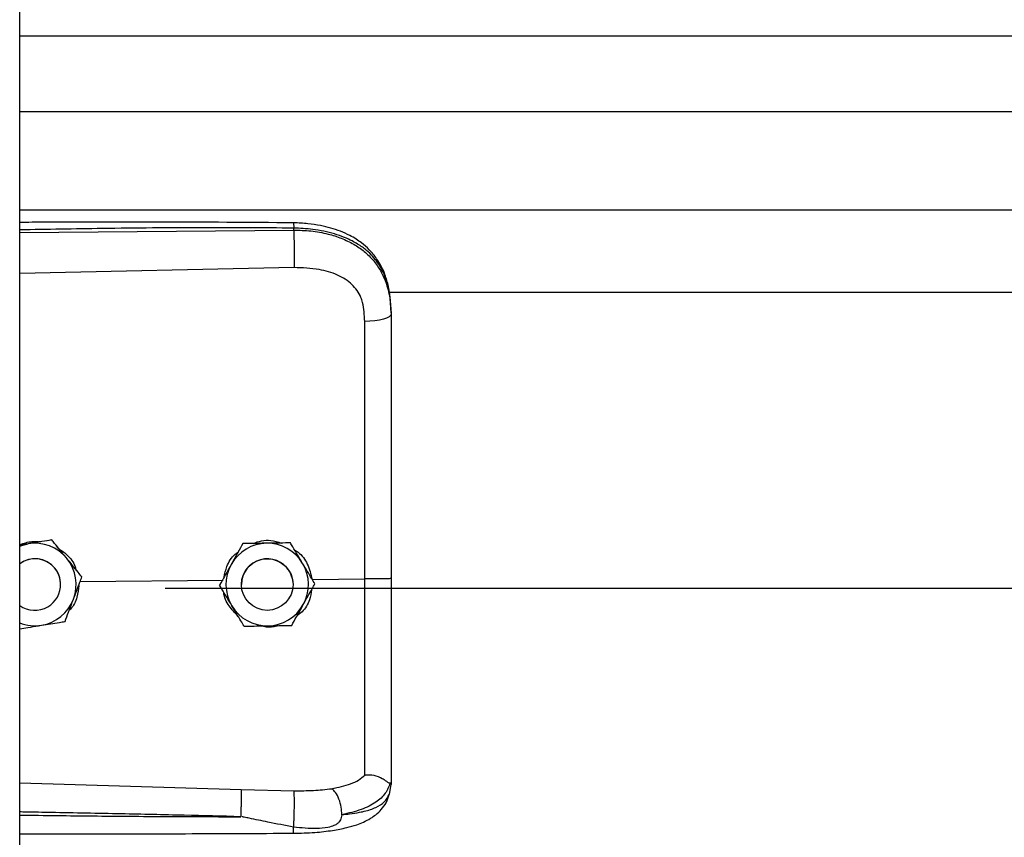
# Model space of a CAD drawing. Header units: inches. Extents: x 170 to 284, y 215 to 248.
# Tile 726 of 1056: x 227.164 to 227.368, y 222.789 to 222.958. Entities that reach past the tile are written whole.
import ezdxf

# ---------------------------------------------------------------- set-up
doc = ezdxf.new("R2010")
doc.units = ezdxf.units.IN
doc.header["$LTSCALE"] = 0.25
doc.header["$MEASUREMENT"] = 0
doc.layers.add('RH TOP OF HOOD', color=7, linetype='Continuous')

msp = doc.modelspace()

# ---------------------------------------------------------------- linework, layer by layer
at = {"layer": 'RH TOP OF HOOD'}
for p, q in [((227.163613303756, 220.1328032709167), (227.163613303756, 224.3332527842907)), ((227.163613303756, 222.9548116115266), (231.1959333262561, 222.9548116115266)), ((227.163613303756, 222.9391275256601), (231.1959333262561, 222.9391275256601)), ((227.163613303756, 222.9187395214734), (231.1959333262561, 222.9187395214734)), ((227.163613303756, 222.9139911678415), (227.2204605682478, 222.9145278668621)), ((227.2204605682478, 222.9145278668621), (227.2204605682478, 222.9149392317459)), ((227.2205565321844, 222.9067390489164), (227.163613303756, 222.9055294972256)), ((227.2401614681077, 222.9016638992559), (231.119382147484, 222.9016638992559)), ((227.240656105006, 222.8976046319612), (227.240656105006, 222.89711631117)), ((227.1653878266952, 222.8494632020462), (227.163613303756, 222.8491743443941)), ((227.1702658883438, 222.8502593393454), (227.1693373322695, 222.8501082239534)), ((227.1702658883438, 222.8502576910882), (227.1702658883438, 222.8502593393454)), ((227.2099049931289, 222.8494995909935), (227.2099049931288, 222.8495012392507)), ((227.2197884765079, 222.8496478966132), (227.2197884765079, 222.8496495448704)), ((227.1765196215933, 222.8426028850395), (227.1765196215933, 222.8426045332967)), ((227.1721136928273, 222.841013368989), (227.1721136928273, 222.8410141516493)), ((227.1761474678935, 222.8416206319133), (227.205845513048, 222.8419049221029)), ((227.2050916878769, 222.8408660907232), (227.2050916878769, 222.8408677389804)), ((227.2096249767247, 222.8410141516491), (227.2096249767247, 222.8410133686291)), ((227.2203253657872, 222.8410133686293), (227.2203253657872, 222.8410141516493)), ((227.2242848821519, 222.8420814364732), (227.2351984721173, 222.8421859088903)), ((227.2248586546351, 222.8411627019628), (227.2248586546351, 222.8411643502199)), ((227.193781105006, 222.8402714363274), (231.165765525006, 222.8402714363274)), ((227.163613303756, 222.7998577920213), (227.2095489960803, 222.7985259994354)), ((227.240656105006, 222.8000632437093), (227.240656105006, 222.7995344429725)), ((227.2095489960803, 222.7985259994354), (227.2205346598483, 222.7982638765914)), ((227.2403164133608, 222.7975492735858), (227.240656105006, 222.7995344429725))]:
    msp.add_line(p, q, dxfattribs=at)
at = {"layer": 'RH TOP OF HOOD', "flags": 128}
for points in [[(227.240656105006, 222.89711631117), (227.2405521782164, 222.8968205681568), (227.2402442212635, 222.8965357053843), (227.239743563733, 222.8962722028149), (227.2390686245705, 222.8960397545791), (227.238244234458, 222.895846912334), (227.2373007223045, 222.8957007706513), (227.2362727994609, 222.8956067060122), (227.235198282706, 222.8955681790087)], [(227.163613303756, 222.848973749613), (227.1642967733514, 222.8492113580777), (227.1653878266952, 222.8494632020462)], [(227.2195679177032, 222.8437584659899), (227.2201727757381, 222.842282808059), (227.2203253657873, 222.8410141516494)]]:
    msp.add_lwpolyline(points, dxfattribs=at)
at = {"layer": 'RH TOP OF HOOD'}
msp.add_circle((227.2149751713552, 222.8410133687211), 0.005350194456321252, dxfattribs=at)
for centre, radius, start, end in [((227.1667634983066, 222.8410141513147), 0.008560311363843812, 39.24773070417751, 99.24772960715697), ((227.2149751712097, 222.8410141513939), 0.008560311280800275, 90.85968127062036, 150.8596805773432), ((227.2149751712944, 222.8410141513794), 0.008560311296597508, 30.85968260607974, 90.85968183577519), ((227.1667634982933, 222.8410141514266), 0.00535019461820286, 39.24773075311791, 126.0718980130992), ((227.1667634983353, 222.8410133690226), 0.005350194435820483, 300.009742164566, 126.0718999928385), ((227.1667634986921, 222.8410141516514), 0.00856031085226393, 339.2477292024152, 39.24773059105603), ((227.2149751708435, 222.8410141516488), 0.00856031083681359, 150.8596808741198, 210.8596823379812), ((227.2149751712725, 222.8410141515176), 0.005350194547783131, 30.85968222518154, 179.9999985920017), ((227.2149751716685, 222.8410141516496), 0.008560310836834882, 330.8596808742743, 30.85968233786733), ((227.1667634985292, 222.8410141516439), 0.005350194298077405, 5.904086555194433e-08, 39.24773054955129), ((227.1667634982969, 222.8410133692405), 0.005350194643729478, 233.9281021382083, 300.009741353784), ((227.166763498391, 222.8410141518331), 0.008560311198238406, 279.2477290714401, 339.2477287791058), ((227.2149751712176, 222.841014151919), 0.008560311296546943, 210.8596826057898, 270.8596818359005), ((227.2149751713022, 222.8410141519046), 0.008560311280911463, 270.8596812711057, 330.8596805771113), ((227.1667634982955, 222.8410141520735), 0.00856031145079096, 248.4076756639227, 279.2477294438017)]:
    msp.add_arc(centre, radius, start, end, dxfattribs=at)
for points, knots in [([(227.2204419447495, 222.9160313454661), (227.2112249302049, 222.9160992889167), (227.1931380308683, 222.9162326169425), (227.17419448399, 222.9161752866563), (227.1644687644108, 222.9161225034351), (227.163613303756, 222.9161178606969)], [0, 0, 0, 0, 0.4865830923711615, 0.9548405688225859, 1, 1, 1, 1]), ([(227.2204417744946, 222.9160154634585), (227.2204429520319, 222.9160194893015), (227.2204469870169, 222.9160332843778), (227.2204522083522, 222.9159183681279), (227.2204588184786, 222.9156255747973), (227.2204598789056, 222.9152096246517), (227.2204605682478, 222.9149392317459)], [0, 0, 0, 0, 0.09787641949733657, 0.3353863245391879, 0.5679606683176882, 1, 1, 1, 1]), ([(227.2405696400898, 222.8996477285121), (227.2404506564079, 222.9007181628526), (227.2402352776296, 222.9026558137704), (227.2394903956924, 222.9051744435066), (227.2386331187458, 222.9070841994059), (227.2375579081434, 222.9088368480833), (227.236242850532, 222.910425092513), (227.2347721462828, 222.911720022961), (227.2333984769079, 222.9126799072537), (227.2319558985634, 222.9135113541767), (227.2295777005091, 222.9145784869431), (227.2266412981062, 222.915391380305), (227.2233323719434, 222.9159198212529), (227.2214406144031, 222.9159928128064), (227.2204419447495, 222.9160313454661)], [0, 0, 0, 0, 0.1084465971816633, 0.1963050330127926, 0.2691828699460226, 0.3279968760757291, 0.4149595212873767, 0.4916410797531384, 0.5389760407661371, 0.5941910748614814, 0.6694152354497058, 0.8148545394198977, 0.9022606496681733, 1, 1, 1, 1]), ([(227.2204605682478, 222.9149392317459), (227.2141547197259, 222.9149785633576), (227.2009156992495, 222.9150611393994), (227.1819660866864, 222.9148799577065), (227.169325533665, 222.9146589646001), (227.163613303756, 222.9145590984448)], [0, 0, 0, 0, 0.3326703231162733, 0.6984356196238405, 1, 1, 1, 1]), ([(227.240656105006, 222.8976046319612), (227.240593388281, 222.8989610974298), (227.2404749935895, 222.9015217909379), (227.2395054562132, 222.9050127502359), (227.2382162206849, 222.907424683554), (227.2368523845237, 222.9091274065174), (227.2357694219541, 222.9101707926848), (227.2347104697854, 222.9109992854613), (227.2337210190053, 222.9116592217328), (227.2324866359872, 222.9123542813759), (227.2308926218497, 222.9130799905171), (227.2282289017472, 222.9139880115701), (227.2246938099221, 222.9147479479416), (227.2217872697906, 222.9148792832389), (227.2204605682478, 222.9149392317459)], [0, 0, 0, 0, 0.1307156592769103, 0.2467609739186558, 0.3577928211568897, 0.4170971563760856, 0.4791482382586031, 0.5177152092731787, 0.5590896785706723, 0.6032945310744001, 0.6633484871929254, 0.7353692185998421, 0.8792082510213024, 0.9999999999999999, 0.9999999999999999, 0.9999999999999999, 0.9999999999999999]), ([(227.2204605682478, 222.9145278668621), (227.2204822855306, 222.9139520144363), (227.2205273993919, 222.9127557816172), (227.2205684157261, 222.9105307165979), (227.2205816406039, 222.9083533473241), (227.2205646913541, 222.907263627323), (227.2205565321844, 222.9067390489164)], [0, 0, 0, 0, 0.2406941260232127, 0.499999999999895, 0.7593058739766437, 1, 1, 1, 1]), ([(227.2204605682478, 222.9145278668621), (227.2216573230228, 222.9144962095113), (227.2240896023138, 222.9144318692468), (227.2274191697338, 222.9138131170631), (227.2303975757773, 222.9128699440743), (227.2329292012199, 222.9116563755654), (227.2351748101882, 222.9101104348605), (227.2370374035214, 222.9082752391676), (227.2385310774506, 222.9061400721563), (227.2397003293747, 222.90358551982), (227.240497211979, 222.9005091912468), (227.240602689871, 222.8982568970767), (227.240656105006, 222.89711631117)], [0, 0, 0, 0, 0.1094013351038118, 0.2223468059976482, 0.315179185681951, 0.4102231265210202, 0.5012749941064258, 0.5946006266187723, 0.6834485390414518, 0.7745330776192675, 0.8858211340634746, 1, 1, 1, 1]), ([(227.2347726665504, 222.8995014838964), (227.2347726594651, 222.899501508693), (227.2346701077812, 222.8998604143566), (227.2341749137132, 222.9012666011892), (227.2326388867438, 222.9034692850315), (227.2295718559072, 222.9053725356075), (227.2254556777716, 222.9065842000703), (227.2223029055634, 222.90668385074), (227.2205565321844, 222.9067390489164)], [0, 0, 0, 0, 4.497367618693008e-06, 0.06509473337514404, 0.261670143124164, 0.4753105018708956, 0.709365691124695, 1, 1, 1, 1]), ([(227.235198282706, 222.8955681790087), (227.2351283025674, 222.896892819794), (227.2350583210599, 222.8982174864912), (227.234772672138, 222.8995014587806), (227.2347726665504, 222.8995014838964)], [0, 0, 0, 0, 0.999980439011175, 1, 1, 1, 1]), ([(227.2351984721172, 222.8421859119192), (227.2351984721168, 222.8421859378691), (227.235198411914, 222.8455722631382), (227.2351983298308, 222.8526189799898), (227.2351982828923, 222.8632921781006), (227.2351982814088, 222.874168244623), (227.2351982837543, 222.8849555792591), (227.2351982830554, 222.8920306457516), (227.235198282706, 222.8955681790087)], [0, 0, 0, 0, 1.439079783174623e-06, 0.1877923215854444, 0.3908439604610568, 0.5938956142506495, 0.796947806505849, 1, 1, 1, 1]), ([(227.240656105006, 222.89711631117), (227.240656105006, 222.8934861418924), (227.240656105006, 222.8862152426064), (227.240656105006, 222.8751344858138), (227.240656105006, 222.8639518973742), (227.240656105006, 222.8529832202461), (227.240656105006, 222.8457353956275), (227.240656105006, 222.8422555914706)], [0, 0, 0, 0, 0.2027568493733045, 0.4061035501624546, 0.60886041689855, 0.8122072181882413, 1, 1, 1, 1]), ([(227.163613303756, 222.8492932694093), (227.1644509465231, 222.8495738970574), (227.1658601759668, 222.8500460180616), (227.1673332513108, 222.8499274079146), (227.1679307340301, 222.8498792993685)], [0, 0, 0, 0, 0.5943977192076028, 1, 1, 1, 1]), ([(227.1702658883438, 222.8502576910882), (227.1695903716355, 222.8501476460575), (227.1682234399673, 222.849924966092), (227.1665583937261, 222.8496537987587), (227.1656051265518, 222.8494985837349), (227.1653878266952, 222.8494632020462)], [0, 0, 0, 0, 0.42997043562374, 0.870060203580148, 0.9999999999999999, 0.9999999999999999, 0.9999999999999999, 0.9999999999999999]), ([(227.1733927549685, 222.8464321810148), (227.173269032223, 222.8465836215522), (227.1723013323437, 222.847768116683), (227.1712402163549, 222.8490668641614), (227.1703608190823, 222.8501431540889), (227.1702658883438, 222.8502593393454)], [0, 0, 0, 0, 0.1156468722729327, 0.9045342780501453, 1, 1, 1, 1]), ([(227.1733927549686, 222.8464300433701), (227.173269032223, 222.8465814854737), (227.1723013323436, 222.8477659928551), (227.1712402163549, 222.8490649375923), (227.1703608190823, 222.8501414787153), (227.1702658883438, 222.8502576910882)], [0, 0, 0, 0, 0.115646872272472, 0.9045342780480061, 1, 1, 1, 1]), ([(227.2099049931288, 222.8495012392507), (227.2095717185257, 222.8489035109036), (227.2088973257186, 222.8476939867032), (227.2080758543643, 222.8462205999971), (227.2076055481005, 222.8453770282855), (227.2074983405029, 222.8451847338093)], [0, 0, 0, 0, 0.4299704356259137, 0.8700602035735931, 1, 1, 1, 1]), ([(227.2099049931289, 222.8494995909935), (227.2095717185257, 222.8489017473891), (227.2088973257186, 222.8476919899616), (227.2080758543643, 222.846218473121), (227.2076055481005, 222.8453748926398), (227.2074983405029, 222.8451825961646)], [0, 0, 0, 0, 0.4299704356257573, 0.8700602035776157, 1, 1, 1, 1]), ([(227.2148467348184, 222.8495756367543), (227.2135746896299, 222.8495565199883), (227.2118781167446, 222.8495310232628), (227.2102999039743, 222.8495072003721), (227.2099049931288, 222.8495012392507)], [0, 0, 0, 0, 0.7497733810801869, 0.9999999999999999, 0.9999999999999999, 0.9999999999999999, 0.9999999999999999]), ([(227.2148467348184, 222.8495734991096), (227.21357468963, 222.8495544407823), (227.2118781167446, 222.8495290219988), (227.2102999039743, 222.8495054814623), (227.2099049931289, 222.8494995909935)], [0, 0, 0, 0, 0.749773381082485, 1, 1, 1, 1]), ([(227.2120514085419, 222.8495335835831), (227.2126203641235, 222.8497468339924), (227.2138018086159, 222.8501896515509), (227.2158463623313, 222.8502447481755), (227.2171835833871, 222.8498379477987), (227.217895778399, 222.8496212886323)], [0, 0, 0, 0, 0.3027399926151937, 0.6286439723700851, 1, 1, 1, 1]), ([(227.2197884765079, 222.8496495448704), (227.2191041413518, 222.8496393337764), (227.2177193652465, 222.8496186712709), (227.216032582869, 222.8495934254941), (227.2150668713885, 222.849578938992), (227.2148467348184, 222.8495756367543)], [0, 0, 0, 0, 0.4299704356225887, 0.870060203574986, 0.9999999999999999, 0.9999999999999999, 0.9999999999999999, 0.9999999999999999]), ([(227.2197884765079, 222.8496478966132), (227.2191041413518, 222.849637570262), (227.2177193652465, 222.8496166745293), (227.2160325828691, 222.849591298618), (227.2150668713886, 222.8495768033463), (227.2148467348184, 222.8495734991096)], [0, 0, 0, 0, 0.4299704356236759, 0.8700602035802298, 1, 1, 1, 1]), ([(227.2223235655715, 222.845407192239), (227.2222232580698, 222.8455750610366), (227.2214387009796, 222.8468880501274), (227.2205784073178, 222.8483276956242), (227.2198654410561, 222.8495207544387), (227.2197884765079, 222.8496495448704)], [0, 0, 0, 0, 0.1156468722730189, 0.9045342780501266, 1, 1, 1, 1]), ([(227.2223235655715, 222.8454050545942), (227.2222232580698, 222.8455729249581), (227.2214387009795, 222.8468859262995), (227.2205784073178, 222.848325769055), (227.2198654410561, 222.8495190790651), (227.2197884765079, 222.8496478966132)], [0, 0, 0, 0, 0.1156468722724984, 0.9045342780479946, 1, 1, 1, 1]), ([(227.1715370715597, 222.8485633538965), (227.1721864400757, 222.8481355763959), (227.1736774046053, 222.847153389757), (227.1749790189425, 222.8454209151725), (227.1752549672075, 222.8441845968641), (227.1753103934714, 222.843936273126)], [0, 0, 0, 0, 0.381422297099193, 0.875754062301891, 1, 1, 1, 1]), ([(227.2060093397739, 222.842513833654), (227.2061717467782, 222.8432657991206), (227.2065506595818, 222.8450202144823), (227.2076800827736, 222.8468607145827), (227.2087198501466, 222.8475921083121), (227.2089184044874, 222.8477317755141)], [0, 0, 0, 0, 0.3776771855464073, 0.8811610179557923, 1, 1, 1, 1]), ([(227.2206633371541, 222.8481855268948), (227.2209084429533, 222.8480376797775), (227.2220412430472, 222.8473543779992), (227.223515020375, 222.8452549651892), (227.2240221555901, 222.8431644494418), (227.2242848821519, 222.8420814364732)], [0, 0, 0, 0, 0.1174426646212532, 0.5427821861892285, 1, 1, 1, 1]), ([(227.1765196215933, 222.8426045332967), (227.1762555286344, 222.8429278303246), (227.1752563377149, 222.8441510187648), (227.174182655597, 222.84546528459), (227.1733927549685, 222.8464321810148)], [0, 0, 0, 0, 0.2643068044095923, 1, 1, 1, 1]), ([(227.1765196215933, 222.8426028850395), (227.1762555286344, 222.8429261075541), (227.1752563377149, 222.8441490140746), (227.174182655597, 222.8454632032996), (227.1733927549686, 222.8464300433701)], [0, 0, 0, 0, 0.2643068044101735, 1, 1, 1, 1]), ([(227.2074983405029, 222.8451847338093), (227.2068788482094, 222.8440735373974), (227.2060526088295, 222.8425914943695), (227.2052840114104, 222.8412127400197), (227.2050916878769, 222.8408677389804)], [0, 0, 0, 0, 0.7497733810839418, 0.9999999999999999, 0.9999999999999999, 0.9999999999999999, 0.9999999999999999]), ([(227.2074983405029, 222.8451825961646), (227.2068788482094, 222.8440714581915), (227.2060526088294, 222.8425894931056), (227.2052840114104, 222.84121102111), (227.2050916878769, 222.8408660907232)], [0, 0, 0, 0, 0.7497733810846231, 1, 1, 1, 1]), ([(227.2248586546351, 222.8411643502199), (227.2246445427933, 222.8415227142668), (227.2238344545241, 222.8428785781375), (227.2229639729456, 222.8443354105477), (227.2223235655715, 222.845407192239)], [0, 0, 0, 0, 0.2643068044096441, 1, 1, 1, 1]), ([(227.2248586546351, 222.8411627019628), (227.2246445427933, 222.8415209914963), (227.2238344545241, 222.8428765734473), (227.2229639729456, 222.8443333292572), (227.2223235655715, 222.8454050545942)], [0, 0, 0, 0, 0.2643068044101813, 1, 1, 1, 1]), ([(227.1747684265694, 222.8379809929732), (227.1752191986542, 222.8391706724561), (227.1758204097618, 222.8407573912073), (227.1763796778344, 222.8422335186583), (227.1765196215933, 222.8426028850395)], [0, 0, 0, 0, 0.7497733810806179, 1, 1, 1, 1]), ([(227.1758536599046, 222.8408451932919), (227.1757775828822, 222.8400194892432), (227.1756155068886, 222.8382603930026), (227.1747666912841, 222.8364524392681), (227.1739824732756, 222.83575174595), (227.1738936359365, 222.8356723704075)], [0, 0, 0, 0, 0.4395923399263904, 0.9365162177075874, 1, 1, 1, 1]), ([(227.2076267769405, 222.8366232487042), (227.2075264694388, 222.8367911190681), (227.2067419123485, 222.8381041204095), (227.2058816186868, 222.839543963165), (227.2051686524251, 222.8407372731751), (227.2050916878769, 222.8408660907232)], [0, 0, 0, 0, 0.1156468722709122, 0.9045342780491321, 1, 1, 1, 1]), ([(227.2224520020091, 222.8368457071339), (227.2230714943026, 222.8379569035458), (227.2238977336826, 222.8394389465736), (227.2246663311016, 222.8408177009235), (227.2248586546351, 222.8411627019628)], [0, 0, 0, 0, 0.7497733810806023, 1, 1, 1, 1]), ([(227.2351982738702, 222.8014953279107), (227.2351982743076, 222.8017580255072), (227.2351982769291, 222.8033325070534), (227.2351982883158, 222.8067639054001), (227.2351983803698, 222.812365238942), (227.2351986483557, 222.8188050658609), (227.2351990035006, 222.826031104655), (227.2351992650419, 222.8339059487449), (227.2351992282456, 222.8394339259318), (227.2351991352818, 222.8421858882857), (227.2351991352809, 222.8421859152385)], [0, 0, 0, 0, 0.03155846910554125, 0.1891461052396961, 0.3467338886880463, 0.5043277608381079, 0.6619226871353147, 0.8309600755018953, 0.9999983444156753, 1, 1, 1, 1]), ([(227.240656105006, 222.8422556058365), (227.240574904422, 222.8422442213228), (227.240412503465, 222.842221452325), (227.2391596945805, 222.8421934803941), (227.2373622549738, 222.8421774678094), (227.2359201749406, 222.8421830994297), (227.2351991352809, 222.8421859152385)], [0, 0, 0, 0, 0.2500007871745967, 0.5000009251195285, 0.7500005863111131, 1, 1, 1, 1]), ([(227.240656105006, 222.8422555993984), (227.240656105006, 222.8392182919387), (227.240656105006, 222.8330428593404), (227.240656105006, 222.8242558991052), (227.240656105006, 222.8160893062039), (227.240656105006, 222.8095092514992), (227.240656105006, 222.8041245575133), (227.240656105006, 222.8014240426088), (227.240656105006, 222.8000632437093)], [0, 0, 0, 0, 0.1870908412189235, 0.3803918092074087, 0.5558755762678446, 0.7364481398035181, 0.8671952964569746, 1, 1, 1, 1]), ([(227.2089075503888, 222.8344799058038), (227.2082564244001, 222.8351420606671), (227.2069083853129, 222.8365129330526), (227.2060067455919, 222.8383838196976), (227.205962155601, 222.8393968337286), (227.2059615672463, 222.8394102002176)], [0, 0, 0, 0, 0.4797011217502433, 0.9931347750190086, 1, 1, 1, 1]), ([(227.2241787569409, 222.8399430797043), (227.224066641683, 222.8392298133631), (227.2238039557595, 222.8375586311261), (227.2226496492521, 222.8356359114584), (227.2215149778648, 222.8347844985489), (227.221150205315, 222.8345107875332)], [0, 0, 0, 0, 0.3356490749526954, 0.7864254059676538, 1, 1, 1, 1]), ([(227.1730172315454, 222.8333595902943), (227.1732597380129, 222.8339995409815), (227.1737504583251, 222.8352945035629), (227.1743481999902, 222.8368719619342), (227.1746904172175, 222.837775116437), (227.1747684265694, 222.8379809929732)], [0, 0, 0, 0, 0.4299704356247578, 0.8700602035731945, 0.9999999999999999, 0.9999999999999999, 0.9999999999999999, 0.9999999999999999]), ([(227.2101618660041, 222.8323808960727), (227.2099477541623, 222.8327391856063), (227.2091376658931, 222.8340947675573), (227.2082671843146, 222.8355515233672), (227.2076267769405, 222.8366232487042)], [0, 0, 0, 0, 0.2643068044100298, 1, 1, 1, 1]), ([(227.2200453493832, 222.8325292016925), (227.2203786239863, 222.8331269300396), (227.2210530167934, 222.83433645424), (227.2218744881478, 222.835809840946), (227.2223447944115, 222.8366534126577), (227.2224520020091, 222.8368457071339)], [0, 0, 0, 0, 0.4299704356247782, 0.8700602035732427, 1, 1, 1, 1]), ([(227.163613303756, 222.8318284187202), (227.1641730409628, 222.8319195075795), (227.16542477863, 222.8321232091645), (227.1669687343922, 222.8323745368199), (227.1679218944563, 222.8325297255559), (227.1681391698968, 222.8325651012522)], [0, 0, 0, 0, 0.3844201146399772, 0.8596768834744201, 1, 1, 1, 1]), ([(227.1681391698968, 222.8325651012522), (227.169394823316, 222.8327695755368), (227.1710695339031, 222.8330422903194), (227.1726274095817, 222.8332960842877), (227.1730172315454, 222.8333595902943)], [0, 0, 0, 0, 0.7497733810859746, 1, 1, 1, 1]), ([(227.2101618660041, 222.8323808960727), (227.2108462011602, 222.8323911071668), (227.2122309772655, 222.8324117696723), (227.213917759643, 222.832437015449), (227.2148834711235, 222.8324515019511), (227.2151036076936, 222.8324548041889)], [0, 0, 0, 0, 0.4299704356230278, 0.8700602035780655, 1, 1, 1, 1]), ([(227.2172478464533, 222.8324870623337), (227.2171539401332, 222.8324504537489), (227.2163795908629, 222.8321485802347), (227.215083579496, 222.8320896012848), (227.2139755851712, 222.8323421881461), (227.2135816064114, 222.8324320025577)], [0, 0, 0, 0, 0.0816716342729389, 0.6734623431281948, 1, 1, 1, 1]), ([(227.2151036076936, 222.8324548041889), (227.2163756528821, 222.8324739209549), (227.2180722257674, 222.8324994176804), (227.2196504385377, 222.8325232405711), (227.2200453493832, 222.8325292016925)], [0, 0, 0, 0, 0.7497733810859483, 1, 1, 1, 1]), ([(227.2283641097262, 222.7986713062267), (227.2297376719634, 222.7989591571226), (227.2318220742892, 222.7993959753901), (227.2339978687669, 222.8004366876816), (227.2347968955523, 222.8011419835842), (227.2351983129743, 222.8014963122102)], [0, 0, 0, 0, 0.4901989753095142, 0.7438846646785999, 0.9999999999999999, 0.9999999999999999, 0.9999999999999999, 0.9999999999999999]), ([(227.2404632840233, 222.7998127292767), (227.2401876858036, 222.7990907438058), (227.2396216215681, 222.7976078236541), (227.237568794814, 222.7957745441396), (227.2345805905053, 222.7942165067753), (227.2318535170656, 222.793593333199), (227.2304536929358, 222.7932734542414)], [0, 0, 0, 0, 0.2305257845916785, 0.4734878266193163, 0.7297379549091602, 0.9999999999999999, 0.9999999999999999, 0.9999999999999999, 0.9999999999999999]), ([(227.2404590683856, 222.7998129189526), (227.2404099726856, 222.7998043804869), (227.2403091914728, 222.7997868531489), (227.2400175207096, 222.7999730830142), (227.2395521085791, 222.8003039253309), (227.2386758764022, 222.8008840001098), (227.2371966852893, 222.8015021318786), (227.2358558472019, 222.8014982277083), (227.235198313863, 222.801496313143)], [0, 0, 0, 0, 0.1136768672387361, 0.2333502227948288, 0.3620694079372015, 0.501916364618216, 0.7557448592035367, 0.9999999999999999, 0.9999999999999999, 0.9999999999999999, 0.9999999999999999]), ([(227.240656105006, 222.8000632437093), (227.2406560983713, 222.8000619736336), (227.240656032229, 222.8000493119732), (227.240648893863, 222.799945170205), (227.2405504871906, 222.7998668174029), (227.2404627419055, 222.7997969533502)], [0, 0, 0, 0, 0.01193493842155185, 0.118981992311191, 1, 1, 1, 1]), ([(227.2095490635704, 222.7985259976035), (227.2095557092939, 222.7982871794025), (227.2095659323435, 222.7979198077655), (227.209563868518, 222.797057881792), (227.2095562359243, 222.7962830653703), (227.2095420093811, 222.7954225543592), (227.2095170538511, 222.7942631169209), (227.2094906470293, 222.7934197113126), (227.2094734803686, 222.7928714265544)], [0, 0, 0, 0, 0.2394514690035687, 0.3683457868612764, 0.4999761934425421, 0.6316105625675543, 0.7605158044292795, 0.9999999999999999, 0.9999999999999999, 0.9999999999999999, 0.9999999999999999]), ([(227.2204035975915, 222.789440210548), (227.2218916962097, 222.789476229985), (227.2246728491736, 222.7895435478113), (227.2284077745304, 222.7899665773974), (227.231283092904, 222.7905258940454), (227.233384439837, 222.7911344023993), (227.2349672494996, 222.7917425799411), (227.2363429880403, 222.7924378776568), (227.237614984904, 222.7933206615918), (227.2387421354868, 222.7943955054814), (227.239755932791, 222.795814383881), (227.2401105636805, 222.7969163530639), (227.2402994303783, 222.7975032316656)], [0, 0, 0, 0, 0.1696911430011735, 0.3171409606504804, 0.4424359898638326, 0.5384364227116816, 0.6083291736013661, 0.6840959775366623, 0.7426779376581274, 0.8151683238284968, 0.9015637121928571, 1, 1, 1, 1]), ([(227.2204492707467, 222.7906933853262), (227.2204652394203, 222.7909339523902), (227.2204989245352, 222.7914414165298), (227.2205437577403, 222.7924515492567), (227.2205808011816, 222.7936389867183), (227.2206035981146, 222.7949108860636), (227.2206087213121, 222.7961143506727), (227.2205963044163, 222.7971102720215), (227.2205712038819, 222.7978496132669), (227.2205464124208, 222.7981306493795), (227.2205346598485, 222.7982638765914)], [0, 0, 0, 0, 0.1098512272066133, 0.2317256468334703, 0.3631776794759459, 0.4999999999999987, 0.6368223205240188, 0.7682743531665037, 0.890148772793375, 1, 1, 1, 1]), ([(227.2205346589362, 222.7982638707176), (227.2218867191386, 222.7982565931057), (227.2245887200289, 222.7982420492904), (227.2270953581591, 222.7985265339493), (227.2283476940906, 222.7986686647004)], [0, 0, 0, 0, 0.5003922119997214, 1, 1, 1, 1]), ([(227.2304531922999, 222.7932701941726), (227.2304283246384, 222.7938001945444), (227.2303766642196, 222.7949012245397), (227.2299009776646, 222.7965636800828), (227.2291962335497, 222.7979517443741), (227.2286330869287, 222.7984371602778), (227.2283618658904, 222.7986709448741)], [0, 0, 0, 0, 0.2405618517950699, 0.4997464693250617, 0.7590693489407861, 1, 1, 1, 1]), ([(227.2304547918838, 222.7932717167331), (227.2310010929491, 222.7933288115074), (227.2323060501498, 222.7934651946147), (227.2337048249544, 222.7936933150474), (227.2346598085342, 222.7938871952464), (227.2358931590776, 222.7941650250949), (227.2375795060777, 222.7947312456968), (227.2393992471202, 222.7958567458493), (227.2400047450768, 222.7969741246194), (227.2403164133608, 222.7975492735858)], [0, 0, 0, 0, 0.1091879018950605, 0.2608187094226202, 0.3077983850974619, 0.3355235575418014, 0.5627886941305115, 0.7749539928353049, 1, 1, 1, 1]), ([(227.2094733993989, 222.7928690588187), (227.2055733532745, 222.7929683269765), (227.1973032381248, 222.7931788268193), (227.1841913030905, 222.7934609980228), (227.1732434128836, 222.7936735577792), (227.1662272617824, 222.7938016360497), (227.1640522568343, 222.7938396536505), (227.163613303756, 222.7938473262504)], [0, 0, 0, 0, 0.2551597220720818, 0.5410705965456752, 0.8577348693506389, 0.9712884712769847, 1, 1, 1, 1]), ([(227.163613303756, 222.7932022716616), (227.1662109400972, 222.793170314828), (227.1712769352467, 222.7931079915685), (227.1788410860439, 222.793027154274), (227.1864933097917, 222.7929578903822), (227.194251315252, 222.7929063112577), (227.2019738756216, 222.7928732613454), (227.2070107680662, 222.7928704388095), (227.209473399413, 222.7928690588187)], [0, 0, 0, 0, 0.1699411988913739, 0.3314248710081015, 0.4948424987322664, 0.6705311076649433, 0.8389164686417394, 1, 1, 1, 1]), ([(227.2204492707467, 222.7906933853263), (227.2186684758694, 222.7910394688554), (227.2156134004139, 222.791633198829), (227.2121774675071, 222.7923532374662), (227.2104392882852, 222.792710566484), (227.2099417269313, 222.7928117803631), (227.2097911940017, 222.7928378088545), (227.2097408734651, 222.7928465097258)], [0, 0, 0, 0, 0.5022803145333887, 0.8616962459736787, 0.9584272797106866, 0.9861029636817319, 1, 1, 1, 1]), ([(227.2304545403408, 222.7932685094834), (227.2303800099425, 222.7928981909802), (227.2302761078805, 222.792381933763), (227.2299043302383, 222.7917845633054), (227.2294837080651, 222.7913516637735), (227.2286799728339, 222.7909071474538), (227.227202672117, 222.7905456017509), (227.2244418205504, 222.7903054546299), (227.2220450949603, 222.7905383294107), (227.2204492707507, 222.7906933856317)], [0, 0, 0, 0, 0.1001269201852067, 0.1395859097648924, 0.1897135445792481, 0.2582342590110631, 0.3697357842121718, 0.5803479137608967, 1, 1, 1, 1]), ([(227.163613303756, 222.789303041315), (227.1672794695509, 222.7893037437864), (227.1787519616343, 222.7893059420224), (227.197682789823, 222.7893337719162), (227.2129459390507, 222.7894052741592), (227.2204035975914, 222.7894402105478)], [0, 0, 0, 0, 0.1936599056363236, 0.6060178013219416, 0.9999999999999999, 0.9999999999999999, 0.9999999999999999, 0.9999999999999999]), ([(227.2204035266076, 222.7894621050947), (227.2204042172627, 222.7894552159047), (227.2204107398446, 222.7893901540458), (227.220421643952, 222.7895798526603), (227.2204357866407, 222.7899067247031), (227.2204444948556, 222.7903392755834), (227.2204484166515, 222.7906300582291), (227.2204492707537, 222.7906933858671)], [0, 0, 0, 0, 0.03436730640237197, 0.324566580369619, 0.6210149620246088, 0.9174633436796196, 1, 1, 1, 1])]:
    msp.add_open_spline(points, degree=3, knots=knots, dxfattribs=at)

doc.saveas('drawing.dxf')
